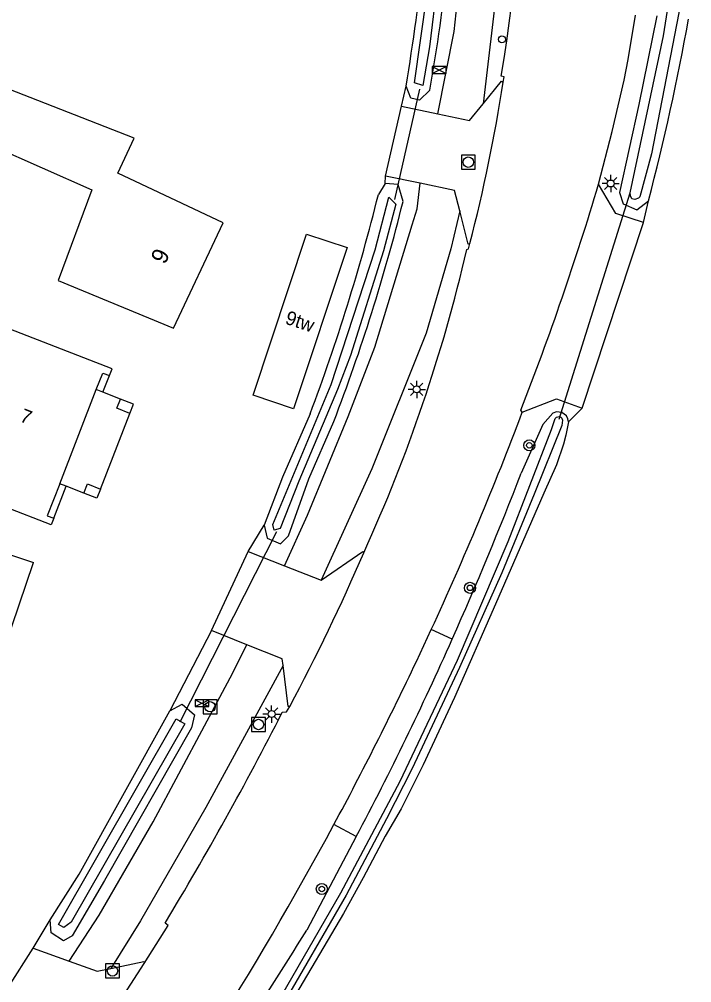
# Model space of a CAD drawing. Extents: x 136000 to 141014, y 402000 to 403500.
# Drawn here: x 139168 to 139216.5, y 402731.5 to 402801 of the extents above; entities that cross this region are included whole.
import ezdxf

# ---------------------------------------------------------------- set-up
doc = ezdxf.new("R2010")
doc.units = 0
for name, color, linetype in [('gg-anno-huisnummerreeks BGT', 7, 'Continuous'), ('gg-bbg-hoofdgebouw', 7, 'Continuous'), ('gg-bbg-luifel en loopbrug', 7, 'Continuous'), ('gg-bbg-onder overbouw', 7, 'Continuous'), ('gg-bbg-pand overbouw', 7, 'Continuous'), ('gg-bbg-pilaar onder overbouw', 7, 'Continuous'), ('gg-bbg-pilaar pand', 7, 'Continuous'), ('gg-knt-onverhard', 7, 'Continuous'), ('gg-knt-verharding', 7, 'Continuous'), ('gg-kntw-bovenkant insteek waterloop', 7, 'Continuous'), ('gg-kntw-waterlijn', 7, 'Continuous'), ('gg-kwrk-duiker nz buis', 7, 'Continuous'), ('gt-anno-plantopografie huisnummer', 7, 'Continuous'), ('gt-bbg-plantopografie pand', 7, 'Continuous'), ('gt-grn-groengrens', 7, 'Continuous'), ('gt-grn-vlakafsluiter', 7, 'Continuous'), ('gt-symb-boom', 7, 'Continuous'), ('gt-symb-elektrakast', 7, 'Continuous'), ('gt-symb-lichtmast', 7, 'Continuous'), ('gt-symb-paal', 7, 'Continuous'), ('gt-symb-rioolkast', 7, 'Continuous'), ('gt-symb-rioolschacht', 7, 'Continuous'), ('gx-grn-maaiveld', 7, 'Continuous')]:
    doc.layers.add(name, color=color, linetype=linetype)

# ---------------------------------------------------------------- blocks, each defined once
blk = doc.blocks.new('gt0-EKAST')
at = {"layer": 'gt-symb-elektrakast'}
for p, q in [((-0.501, -0.249), (0.501, 0.249)), ((-0.501, 0.249), (0.501, -0.249))]:
    blk.add_line(p, q, dxfattribs=at)
blk.add_lwpolyline([(0.501, 0.249), (-0.501, 0.249), (-0.501, -0.249), (0.501, -0.249)], close=True, dxfattribs=at)
blk = doc.blocks.new('gt0-PAAL')
at = {"layer": 'gt-symb-paal'}
blk.add_circle((0, 0), 0.25, dxfattribs=at)
blk = doc.blocks.new('gt0-RS')
at = {"layer": 'gt-symb-rioolschacht'}
blk.add_lwpolyline([(-0.5, -0.5), (0.5, -0.5), (0.5, 0.5), (-0.5, 0.5)], close=True, dxfattribs=at)
blk.add_circle((0, 0), 0.375, dxfattribs=at)
blk = doc.blocks.new('gt0-LMAST')
at = {"layer": 'gt-symb-lichtmast'}
for p, q in [((-0.182, 0.173), (-0.447, 0.438)), ((-0.005, 0.246), (-0.005, 0.621)), ((0.172, 0.173), (0.437, 0.438)), ((-0.255, -0.004), (-0.63, -0.004)), ((-0.182, -0.181), (-0.447, -0.446)), ((-0.005, -0.254), (-0.005, -0.629)), ((0.437, -0.446), (0.172, -0.181)), ((0.245, -0.004), (0.62, -0.004))]:
    blk.add_line(p, q, dxfattribs=at)
blk.add_circle((-0.005, -0.004), 0.25, dxfattribs=at)
blk = doc.blocks.new('gt0-BOOM')
at = {"layer": 'gt-symb-boom'}
for radius in [0.4, 0.2]:
    blk.add_circle((0, 0), radius, dxfattribs=at)
blk = doc.blocks.new('gt0-RKAST')
at = {"layer": 'gt-symb-rioolkast'}
for p, q in [((-0.501, -0.249), (0.501, 0.249)), ((-0.501, 0.249), (0.501, -0.249))]:
    blk.add_line(p, q, dxfattribs=at)
blk.add_lwpolyline([(0.501, 0.249), (-0.501, 0.249), (-0.501, -0.249), (0.501, -0.249)], close=True, dxfattribs=at)

msp = doc.modelspace()

# ---------------------------------------------------------------- linework, layer by layer
at = {"layer": 'gg-bbg-hoofdgebouw'}
for p in [(139159.717, 402764.909), (139166.036, 402753.156)]:
    msp.add_line(p, (139168.98, 402761.813), dxfattribs=at)
for points in [[(139191.647, 402784.558), (139187.781, 402772.924), (139184.854, 402773.897), (139188.72, 402785.531), (139191.647, 402784.558)], [(139174.477, 402775.315), (139174.665, 402775.8), (139157.398, 402782.491), (139155.978, 402778.827), (139159.736, 402777.37)], [(139173.528, 402774.308), (139173.992, 402775.503), (139174.477, 402775.315)], [(139170.451, 402765.018), (139170.268, 402764.542), (139163.547, 402767.132), (139163.727, 402767.599)], [(139170.886, 402767.513), (139169.986, 402765.197), (139170.451, 402765.018)]]:
    msp.add_lwpolyline(points, dxfattribs=at)
at = {"layer": 'gg-bbg-luifel en loopbrug'}
for p, q in [((139174.009, 402774.118), (139174.477, 402775.315)), ((139170.451, 402765.018), (139171.355, 402767.328))]:
    msp.add_line(p, q, dxfattribs=at)
at = {"layer": 'gg-bbg-onder overbouw'}
msp.add_line((139170.886, 402767.513), (139173.528, 402774.308), dxfattribs=at)
at = {"layer": 'gg-bbg-pand overbouw'}
for p, q in [((139174.009, 402774.118), (139173.528, 402774.308)), ((139175.264, 402773.622), (139174.009, 402774.118)), ((139173.827, 402767.126), (139175.949, 402772.585)), ((139171.355, 402767.328), (139170.886, 402767.513)), ((139172.614, 402766.831), (139171.355, 402767.328))]:
    msp.add_line(p, q, dxfattribs=at)
at = {"layer": 'gg-bbg-pilaar onder overbouw'}
for points in [[(139175.949, 402772.585), (139175.002, 402772.959), (139175.264, 402773.622)], [(139172.614, 402766.831), (139172.878, 402767.5), (139173.827, 402767.126)]]:
    msp.add_lwpolyline(points, dxfattribs=at)
at = {"layer": 'gg-bbg-pilaar pand'}
for points in [[(139175.949, 402772.585), (139176.21, 402773.248), (139175.264, 402773.622)], [(139173.827, 402767.126), (139173.563, 402766.457), (139172.614, 402766.831)]]:
    msp.add_lwpolyline(points, dxfattribs=at)
at = {"layer": 'gg-knt-onverhard'}
for points in [[(139165.703, 402909.799), (139172.164, 402902.941), (139178.289, 402895.334), (139183.174, 402888.202), (139186.103, 402883.408), (139190.471, 402875.243), (139191.728, 402872.525), (139193.502, 402868.48), (139196.23, 402861.631), (139199.148, 402851.763), (139201.017, 402844.143), (139201.664, 402841.018), (139202.202, 402837.126), (139202.955, 402829.453), (139203.248, 402825.839), (139203.385, 402820.516), (139203.301, 402813.992), (139202.936, 402807.186), (139202.523, 402803.736), (139201.469, 402794.932)], [(139198.191, 402794.216), (139199.373, 402800.168), (139200.1, 402806.932), (139200.621, 402814.836), (139200.618, 402820.496), (139200.429, 402825.655), (139200.14, 402830.586), (139199.434, 402835.508), (139198.976, 402839.885)], [(139187.13, 402761.572), (139188.775, 402765.24), (139191.73, 402772.366), (139193.651, 402777.364), (139196.35, 402786.202), (139196.703, 402787.359), (139196.923, 402789.207)], [(139199.785, 402787.202), (139199.132, 402784.466), (139197.368, 402778.374), (139193.442, 402768.597), (139189.764, 402760.536)], [(139171.568, 402733.047), (139173.736, 402736.36), (139177.642, 402743.094), (139183.196, 402753.491), (139184.41, 402755.88)], [(139187.02, 402754.391), (139181.442, 402744.126), (139176.715, 402735.944), (139174.573, 402732.519)]]:
    msp.add_lwpolyline(points, dxfattribs=at)
at = {"layer": 'gg-knt-verharding'}
for p, q in [((139194.429, 402789.727), (139195.579, 402794.768)), ((139195.579, 402794.768), (139198.191, 402794.216)), ((139196.923, 402789.207), (139194.429, 402789.727)), ((139208.62, 402772.966), (139213.048, 402786.375)), ((139204.304, 402772.686), (139204.192, 402772.827)), ((139181.855, 402756.903), (139184.495, 402762.608)), ((139184.495, 402762.608), (139187.13, 402761.572)), ((139187.13, 402761.572), (139189.764, 402760.536)), ((139184.41, 402755.88), (139181.855, 402756.903)), ((139196.65, 402754.683), (139197.726, 402756.982)), ((139167.157, 402731.127), (139168.972, 402733.98)), ((139168.972, 402733.98), (139171.568, 402733.047)), ((139173.169, 402726.992), (139176.986, 402732.87))]:
    msp.add_line(p, q, dxfattribs=at)
for points in [[(139209.815, 402789.14), (139210.789, 402792.952), (139211.666, 402796.656), (139211.959, 402798.133), (139212.473, 402801.341)], [(139202.924, 402796.501), (139202.993, 402796.897), (139202.788, 402796.946)], [(139201.469, 402794.932), (139202.808, 402796.574), (139202.924, 402796.501)], [(139198.191, 402794.216), (139200.489, 402793.731), (139201.469, 402794.932)], [(139199.785, 402787.202), (139199.416, 402788.686), (139196.923, 402789.207)], [(139213.048, 402786.375), (139211.049, 402787.024), (139209.815, 402789.14)], [(139200.524, 402784.856), (139200.381, 402784.801), (139199.785, 402787.202)], [(139200.296, 402784.427), (139200.418, 402784.469), (139200.524, 402784.856)], [(139204.304, 402772.686), (139206.764, 402773.651), (139208.62, 402772.966)], [(139189.764, 402760.536), (139192.772, 402762.626), (139192.849, 402762.531)], [(139187.02, 402754.391), (139186.964, 402754.857), (139184.41, 402755.88)], [(139187.5, 402751.433), (139187.376, 402751.423), (139187.02, 402754.391)], [(139186.962, 402751.006), (139187.276, 402751.046), (139187.5, 402751.433)], [(139176.986, 402732.87), (139178.708, 402735.605), (139178.492, 402735.782)], [(139171.568, 402733.047), (139173.591, 402732.319), (139174.573, 402732.519)], [(139174.573, 402732.519), (139176.951, 402733.004), (139176.986, 402732.87)]]:
    msp.add_lwpolyline(points, dxfattribs=at)
for centre, radius, start, end in [((139074.416, 402817.876), 130.067, 350.73985, 8.79985), ((139081.168, 402815.525), 123.233, 345.58949, 351.11964), ((139014.611, 402847.3), 203.684, 338.5536, 343.40882), ((139087.492, 402810.578), 115.796, 335.48507, 346.9478), ((138981.093, 402856.954), 238.588, 335.22766, 339.31724), ((139059.399, 402820.013), 145.304, 331.83724, 336.69661), ((138969.488, 402862.099), 251.278, 331.68083, 334.69235), ((138970.656, 402861.381), 242.839, 328.85459, 332.96593), ((138969.141, 402862.274), 251.667, 323.42814, 331.68333)]:
    msp.add_arc(centre, radius, start, end, dxfattribs=at)
at = {"layer": 'gg-kntw-bovenkant insteek waterloop'}
for p, q in [((139194.4, 402789.197), (139193.905, 402788.391)), ((139192.309, 402742.027), (139188.729, 402735.284))]:
    msp.add_line(p, q, dxfattribs=at)
for points in [[(139214.018, 402801.288), (139212.712, 402794.9), (139211.335, 402788.533), (139211.598, 402787.708), (139212.579, 402787.282), (139213.427, 402787.939)], [(139197.621, 402795.932), (139196.871, 402795.199), (139196.239, 402795.357), (139195.904, 402796.212)], [(139195.686, 402787.879), (139195.338, 402789.117), (139194.4, 402789.197)], [(139207.647, 402771.97), (139207.59, 402772.197), (139207.488, 402772.407), (139207.157, 402772.663), (139206.774, 402772.702), (139206.508, 402772.616), (139205.797, 402771.774), (139204.224, 402768.27)], [(139207.647, 402771.97), (139207.455, 402771.022), (139207.271, 402770.355), (139206.786, 402768.87), (139205.856, 402766.817), (139202.374, 402758.802), (139199.394, 402752.064), (139197.146, 402747.224), (139195.549, 402744.048), (139194.394, 402742.066), (139192.812, 402739.053), (139191.388, 402736.488), (139187.615, 402730.088), (139183.703, 402723.537), (139181.278, 402719.8), (139179.768, 402717.416), (139178.578, 402715.759), (139176.762, 402713.399), (139175.104, 402710.923), (139174.207, 402709.707), (139173.92, 402709.202)], [(139188.973, 402772.545), (139186.978, 402767.975), (139185.649, 402764.507)], [(139185.649, 402764.507), (139185.866, 402763.569), (139186.833, 402763.178), (139187.414, 402763.742), (139188.874, 402767.857), (139190.682, 402772.005)], [(139178.848, 402751.12), (139179.736, 402751.592), (139180.62, 402750.824), (139180.401, 402749.895), (139174.116, 402738.872), (139171.788, 402734.867), (139171.166, 402734.499), (139170.26, 402735.085), (139170.203, 402736.018)], [(139170.203, 402736.018), (139172.278, 402739.326), (139178.848, 402751.12)]]:
    msp.add_lwpolyline(points, dxfattribs=at)
for centre, radius, start, end in [((139050.862, 402820.705), 147.095, 350.41498, 357.91371), ((139077.406, 402817.551), 122.144, 349.80503, 358.63801), ((139033.564, 402834.489), 185.789, 345.48987, 349.62941), ((139053.517, 402823.396), 144.687, 339.42371, 345.99923), ((139065.483, 402820.197), 134.154, 338.94693, 346.05999), ((138949.284, 402867.169), 273.451, 336.07703, 338.79731), ((138980.648, 402853.798), 239.359, 332.16291, 335.95812), ((138945.481, 402884.992), 285.626, 324.35994, 328.38968)]:
    msp.add_arc(centre, radius, start, end, dxfattribs=at)
at = {"layer": 'gg-kntw-waterlijn'}
for points in [[(139212.095, 402788.518), (139214.498, 402799.855), (139215.892, 402808.728), (139216.545, 402818.085), (139216.516, 402829.551), (139215.766, 402838.092), (139214.401, 402847.499), (139213.119, 402853.193), (139210.865, 402861.681), (139208.144, 402869.757), (139204.941, 402877.338), (139200.49, 402886.633), (139196.338, 402893.636), (139191.256, 402900.991), (139187.969, 402905.349), (139181.346, 402912.893), (139173.823, 402920.372), (139166.657, 402926.502)], [(139196.518, 402796.455), (139197.417, 402802.763), (139197.984, 402809.377), (139198.315, 402815.011), (139198.529, 402821.985), (139198.145, 402828.921), (139197.521, 402834.127), (139196.979, 402837.077), (139197.49, 402837.171), (139198.155, 402833.551), (139198.724, 402829.294), (139199.161, 402822.014), (139199.008, 402816.18), (139198.586, 402809.224), (139198.15, 402803.639), (139197.598, 402799.064), (139197.114, 402796.264), (139196.518, 402796.455)], [(139215.755, 402802.265), (139213.631, 402791.337), (139212.795, 402788.222), (139212.704, 402788.126), (139212.429, 402788.041), (139212.217, 402788.09), (139212.118, 402788.288), (139212.095, 402788.518)], [(139186.271, 402764.57), (139190.492, 402774.664), (139193.674, 402784.393), (139194.666, 402788.208), (139195.175, 402787.7), (139194.277, 402784.325), (139191.887, 402776.779), (139190.952, 402774.307), (139188.156, 402767.695), (139186.817, 402764.27), (139186.372, 402764.163), (139186.271, 402764.57)], [(139186.567, 402729.956), (139191.182, 402737.978), (139195.469, 402746.035), (139199.621, 402754.763), (139203.279, 402763.34), (139206.413, 402771.432), (139206.667, 402772.228), (139206.765, 402772.326), (139206.963, 402772.363), (139207.088, 402772.322), (139207.166, 402772.254), (139207.202, 402772.098), (139207.151, 402771.719), (139205.161, 402766.766), (139202.83, 402761.074), (139199.762, 402754.249), (139196.341, 402746.94), (139194.49, 402743.322), (139191.566, 402737.807), (139186.791, 402729.536)], [(139170.802, 402735.694), (139179.3, 402750.533), (139179.92, 402750.178), (139171.717, 402735.853), (139171.178, 402735.466), (139170.802, 402735.694)]]:
    msp.add_lwpolyline(points, dxfattribs=at)
at = {"layer": 'gg-kwrk-duiker nz buis'}
for p, q in [((139196.886, 402795.989), (139195.072, 402788.028)), ((139206.957, 402772.168), (139212.095, 402788.518)), ((139186.545, 402764.033), (139179.561, 402750.288))]:
    msp.add_line(p, q, dxfattribs=at)
at = {"layer": 'gt-bbg-plantopografie pand'}
msp.add_lwpolyline([(139179.112, 402778.739), (139182.698, 402786.355), (139175.082, 402789.941), (139176.271, 402792.467), (139167.208, 402796), (139165.992, 402791.911), (139173.195, 402788.727), (139170.763, 402782.173), (139179.112, 402778.739)], dxfattribs=at)
at = {"layer": 'gt-grn-groengrens'}
for p, q in [((139199.243, 402756.282), (139197.726, 402756.982)), ((139192.309, 402742.027), (139190.693, 402742.897))]:
    msp.add_line(p, q, dxfattribs=at)
at = {"layer": 'gt-grn-vlakafsluiter'}
for p, q in [((139195.579, 402794.768), (139195.904, 402796.212)), ((139194.4, 402789.197), (139194.429, 402789.727)), ((139213.048, 402786.375), (139213.427, 402787.939)), ((139184.495, 402762.608), (139185.649, 402764.507)), ((139181.855, 402756.903), (139178.848, 402751.12)), ((139168.972, 402733.98), (139170.203, 402736.018))]:
    msp.add_line(p, q, dxfattribs=at)
at = {"layer": 'gx-grn-maaiveld'}
msp.add_line((139207.647, 402771.97), (139208.62, 402772.966), dxfattribs=at)

# ---------------------------------------------------------------- block references
at = {"layer": 'gt-symb-boom'}
for p in [(139204.809, 402770.279), (139200.524, 402759.992), (139189.82, 402738.249)]:
    msp.add_blockref('gt0-BOOM', p, dxfattribs=at)
at = {"layer": 'gt-symb-elektrakast'}
msp.add_blockref('gt0-EKAST', (139198.301, 402797.382), dxfattribs=at)
at = {"layer": 'gt-symb-lichtmast'}
for p in [(139210.693, 402789.19), (139196.684, 402774.321), (139186.199, 402750.881)]:
    msp.add_blockref('gt0-LMAST', p, dxfattribs=at)
at = {"layer": 'gt-symb-paal'}
msp.add_blockref('gt0-PAAL', (139202.834, 402799.595), dxfattribs=at)
at = {"layer": 'gt-symb-rioolkast'}
msp.add_blockref('gt0-RKAST', (139181.163, 402751.666), dxfattribs=at)
at = {"layer": 'gt-symb-rioolschacht'}
for p in [(139200.404, 402790.726), (139181.747, 402751.404), (139185.244, 402750.127), (139174.697, 402732.335)]:
    msp.add_blockref('gt0-RS', p, dxfattribs=at)

# ---------------------------------------------------------------- texts
at = {"layer": 'gg-anno-huisnummerreeks BGT'}
for s, rotation, p in [('9tw', 341.6, (139187.102, 402779.083)), ('7', 338.8, (139167.936, 402772.034))]:
    msp.add_text(s, height=1, rotation=rotation, dxfattribs=at).set_placement(p)
at = {"layer": 'gt-anno-plantopografie huisnummer'}
msp.add_text('9', height=1.2, rotation=64.7847, dxfattribs=at).set_placement((139178.494, 402783.296))

doc.saveas('drawing.dxf')
